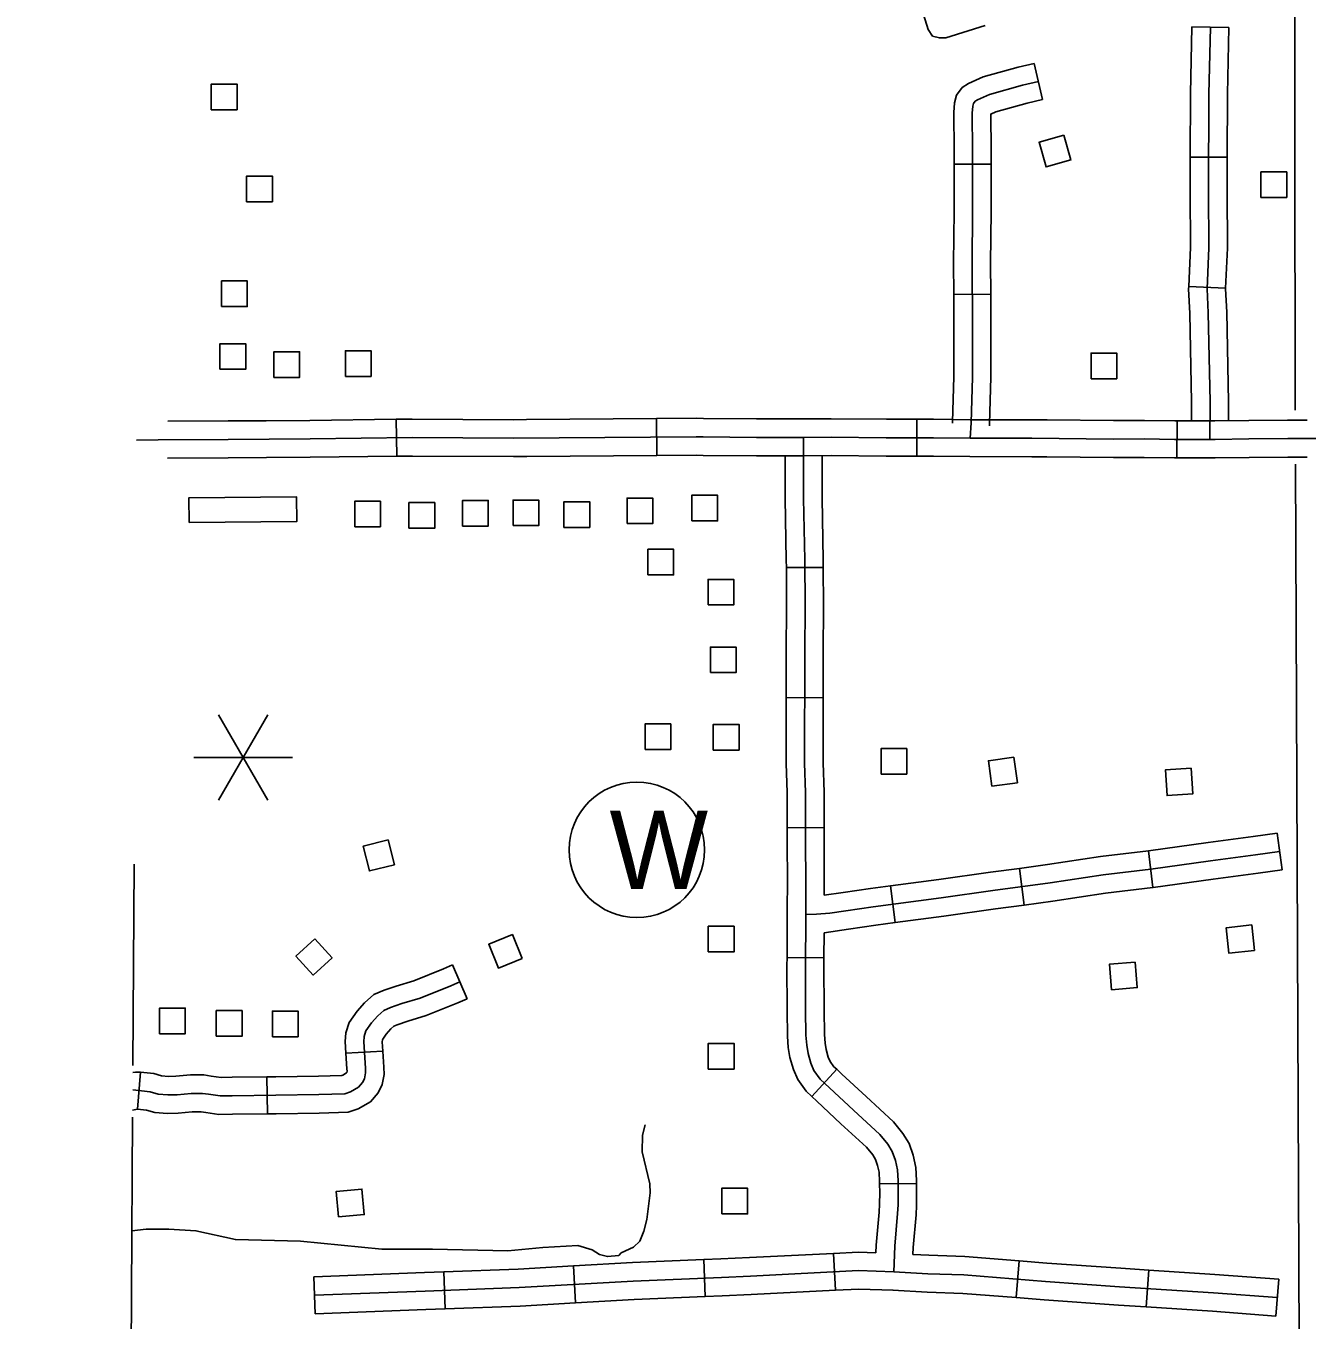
# Model space of a CAD drawing. Extents: x -19 to 366, y -4 to 359.
# Drawn here: x 133.386 to 134.371, y 202.413 to 203.408 of the extents above; entities that cross this region are included whole.
import ezdxf

# ---------------------------------------------------------------- set-up
doc = ezdxf.new("R2010")
doc.units = 0
for name, color, linetype in [('Level 2', 7, 'Continuous'), ('Level 31', 7, 'Continuous'), ('Level 32', 7, 'Continuous'), ('Level 35', 7, 'Continuous'), ('Level 48', 7, 'Continuous'), ('Level 5', 7, 'Continuous'), ('Level 56', 7, 'Continuous'), ('Level 57', 7, 'Continuous'), ('Level 60', 7, 'Continuous'), ('Level 7', 7, 'Continuous')]:
    doc.layers.add(name, color=color, linetype=linetype)

msp = doc.modelspace()

# ---------------------------------------------------------------- linework, layer by layer
at = {"layer": 'Level 2'}
for points in [[(133.46927, 202.76368), (133.46842, 202.60886)], [(133.4682, 202.56931), (133.4667, 202.29762)]]:
    msp.add_lwpolyline(points, dxfattribs=at)
at = {"layer": 'Level 31'}
for p, q in [((133.67124, 203.07735), (133.67089, 203.10576)), ((133.87095, 203.10628), (133.87117, 203.07787)), ((134.07105, 203.10578), (134.07106, 203.07737)), ((134.27101, 203.07606), (134.27108, 203.10447))]:
    msp.add_line(p, q, dxfattribs=at)
for points in [[(133.49524, 203.10425), (133.54159, 203.10444), (133.57096, 203.10467)], [(133.57096, 203.10467), (133.60447, 203.10494), (133.67089, 203.10576)], [(133.67089, 203.10576), (133.68317, 203.10591), (133.76091, 203.10545), (133.77096, 203.10553)], [(133.77096, 203.10553), (133.87095, 203.10628)], [(133.87095, 203.10628), (133.90153, 203.10651), (133.90707, 203.10641), (133.9479, 203.10606), (133.97109, 203.106)], [(133.97109, 203.106), (133.98374, 203.10597), (134.00522, 203.10621), (134.04764, 203.10577), (134.07105, 203.10578)], [(134.1712, 203.10529), (134.15952, 203.10541), (134.11199, 203.10545), (134.08391, 203.10579), (134.07105, 203.10578)], [(134.27108, 203.10447), (134.26924, 203.10448), (134.24607, 203.10486), (134.22222, 203.10477), (134.1712, 203.10529)], [(134.27108, 203.10447), (134.28085, 203.10445), (134.28315, 203.10446), (134.29617, 203.10451), (134.30019, 203.10453), (134.32611, 203.10481), (134.35606, 203.10507), (134.37103, 203.10508)], [(133.47108, 203.08971), (133.48787, 203.09001), (133.54167, 203.09023), (133.60461, 203.09074), (133.68322, 203.09171), (133.76092, 203.09125), (133.90146, 203.0923), (133.90688, 203.0922), (133.94782, 203.09185), (133.9838, 203.09177)], [(133.9838, 203.09177), (134.00523, 203.092), (134.04757, 203.09157), (134.08383, 203.09158), (134.1119, 203.09125)], [(134.1119, 203.09125), (134.15944, 203.09121), (134.22218, 203.09057), (134.24598, 203.09065), (134.26911, 203.09027), (134.28085, 203.09025), (134.2832, 203.09026), (134.29622, 203.09031)], [(134.29622, 203.09031), (134.3003, 203.09033), (134.32625, 203.0906), (134.35613, 203.09087), (134.39244, 203.09089), (134.41245, 203.09111), (134.4309, 203.09099)], [(133.49508, 203.07584), (133.54176, 203.07603), (133.57119, 203.07627)], [(133.57119, 203.07627), (133.60476, 203.07654), (133.67124, 203.07735)], [(133.77117, 203.07712), (133.76093, 203.07704), (133.68326, 203.0775), (133.67124, 203.07735)], [(133.87117, 203.07787), (133.77117, 203.07712)], [(133.87117, 203.07787), (133.90138, 203.0781), (133.90669, 203.078), (133.94774, 203.07765), (133.97102, 203.07759)], [(133.97102, 203.07759), (133.98386, 203.07756), (134.00523, 203.0778), (134.0475, 203.07736), (134.07106, 203.07737)], [(134.07106, 203.07737), (134.08375, 203.07738), (134.11181, 203.07705), (134.15936, 203.077), (134.17091, 203.07688)], [(134.17091, 203.07688), (134.22213, 203.07636), (134.24589, 203.07645), (134.26897, 203.07607), (134.27101, 203.07606)], [(134.27101, 203.07606), (134.28086, 203.07604), (134.28325, 203.07605), (134.29628, 203.07611), (134.3004, 203.07612), (134.32639, 203.0764), (134.3562, 203.07666), (134.37105, 203.07667)]]:
    msp.add_lwpolyline(points, dxfattribs=at)
at = {"layer": 'Level 32'}
for p, q in [((134.28251, 203.40749), (134.31091, 203.40683)), ((134.16128, 203.37924), (134.16763, 203.35155)), ((134.28118, 203.30721), (134.30959, 203.30714)), ((134.09967, 203.30181), (134.12808, 203.30187)), ((134.28001, 203.20787), (134.30839, 203.20655)), ((134.09945, 203.20178), (134.12785, 203.2019)), ((133.97073, 202.9917), (133.99914, 202.99186)), ((133.97068, 202.89188), (133.99909, 202.89168)), ((133.97132, 202.79176), (133.99973, 202.79182)), ((134.34802, 202.78746), (134.35175, 202.7593)), ((134.24912, 202.77401), (134.25247, 202.7458)), ((134.14982, 202.76047), (134.15363, 202.73232)), ((134.05077, 202.74708), (134.05448, 202.71892)), ((133.71408, 202.68629), (133.72529, 202.66018)), ((133.97123, 202.69191), (133.99964, 202.69167)), ((133.63223, 202.61835), (133.66059, 202.62009)), ((133.99019, 202.58514), (134.00943, 202.60604)), ((133.57149, 202.60016), (133.57181, 202.57175)), ((134.0424, 202.51787), (134.07081, 202.51819)), ((133.90841, 202.43135), (133.90719, 202.45973)), ((134.00841, 202.43615), (134.00696, 202.46452)), ((134.14975, 202.45881), (134.14749, 202.43049)), ((133.70857, 202.42188), (133.70749, 202.45027)), ((133.80872, 202.42647), (133.80712, 202.45483)), ((134.24929, 202.45169), (134.24744, 202.42334)), ((133.60862, 202.41817), (133.60758, 202.44656)), ((134.34919, 202.44465), (134.34704, 202.41633))]:
    msp.add_line(p, q, dxfattribs=at)
for points in [[(134.28251, 203.40749), (134.28131, 203.35594), (134.28118, 203.30721)], [(134.29671, 203.40716), (134.29551, 203.35575), (134.29532, 203.281), (134.29561, 203.23749), (134.29414, 203.20601), (134.29503, 203.18754), (134.2964, 203.11919), (134.29622, 203.09031)], [(134.31091, 203.40683), (134.30971, 203.35557), (134.30959, 203.30714)], [(134.16128, 203.37924), (134.14887, 203.3764), (134.12194, 203.36889), (134.11075, 203.36381), (134.10593, 203.36071), (134.1016, 203.35483), (134.09995, 203.34891), (134.09946, 203.34153), (134.09964, 203.31234), (134.09967, 203.30181)], [(134.16446, 203.3654), (134.15236, 203.36263), (134.12681, 203.3555), (134.11756, 203.3513), (134.11581, 203.35018), (134.11459, 203.34851), (134.11403, 203.34651), (134.11367, 203.34111), (134.11385, 203.3124), (134.1139, 203.28773), (134.11388, 203.26555), (134.11354, 203.22576), (134.11376, 203.17848), (134.11376, 203.13822), (134.11276, 203.10294), (134.1119, 203.09125)], [(134.16763, 203.35155), (134.15586, 203.34885), (134.13168, 203.34211), (134.12788, 203.34039), (134.12805, 203.31246), (134.12808, 203.30187)], [(134.28118, 203.30721), (134.28111, 203.28097), (134.2814, 203.23777), (134.28001, 203.20787)], [(134.30959, 203.30714), (134.30952, 203.28103), (134.30982, 203.2372), (134.30839, 203.20655)], [(134.09967, 203.30181), (134.0997, 203.28772), (134.09968, 203.26562), (134.09934, 203.22578), (134.09945, 203.20178)], [(134.12808, 203.30187), (134.12811, 203.28774), (134.12809, 203.26548), (134.12775, 203.22573), (134.12785, 203.2019)], [(134.28001, 203.20787), (134.27992, 203.206), (134.28083, 203.18706), (134.28219, 203.11909), (134.2821, 203.10446)], [(134.30839, 203.20655), (134.30836, 203.20602), (134.30923, 203.18802), (134.3106, 203.11929), (134.31052, 203.10464)], [(134.09945, 203.20178), (134.09955, 203.17845), (134.09955, 203.13842), (134.09857, 203.10366), (134.09851, 203.10289)], [(134.12785, 203.2019), (134.12796, 203.17851), (134.12796, 203.13802), (134.12695, 203.10222), (134.12685, 203.10082)], [(133.9838, 203.09177), (133.98402, 203.07258), (133.984, 203.0449), (133.9849, 202.99759), (133.9851, 202.96269), (133.98484, 202.92567), (133.98491, 202.89507), (133.98474, 202.87161), (133.9848, 202.84135), (133.98547, 202.81894), (133.98555, 202.77699), (133.98571, 202.75423), (133.98567, 202.72498)], [(133.96982, 203.0776), (133.9698, 203.04477), (133.9707, 202.99741), (133.97073, 202.9917)], [(133.99823, 203.07772), (133.99821, 203.04503), (133.99911, 202.99776), (133.99914, 202.99186)], [(133.97073, 202.9917), (133.9709, 202.9627), (133.97064, 202.92571), (133.97071, 202.89511), (133.97068, 202.89188)], [(133.99914, 202.99186), (133.99931, 202.96268), (133.99905, 202.92564), (133.99911, 202.89503), (133.99909, 202.89168)], [(133.97068, 202.89188), (133.97054, 202.87165), (133.97059, 202.84112), (133.97127, 202.81871), (133.97132, 202.79176)], [(133.99909, 202.89168), (133.99894, 202.87157), (133.999, 202.84158), (133.99968, 202.81917), (133.99973, 202.79182)], [(133.97132, 202.79176), (133.97134, 202.77693), (133.97151, 202.75419), (133.97146, 202.72497), (133.97147, 202.7216), (133.97123, 202.69191)], [(133.99973, 202.79182), (133.99975, 202.77706), (133.99992, 202.75427), (133.9999, 202.73978)], [(134.34802, 202.78746), (134.32953, 202.78501), (134.29496, 202.78036), (134.24912, 202.77401), (134.24912, 202.77401)], [(134.34988, 202.77338), (134.33141, 202.77093), (134.29688, 202.76628), (134.25093, 202.75993), (134.21423, 202.75556), (134.17354, 202.74935), (134.1295, 202.74339), (134.08983, 202.7379), (134.0374, 202.731), (134.01654, 202.72779), (134.00423, 202.72605), (133.99395, 202.72539), (133.98567, 202.72498)], [(134.24912, 202.77401), (134.21232, 202.76963), (134.17151, 202.76341), (134.14982, 202.76047)], [(134.14982, 202.76047), (134.12757, 202.75746), (134.08792, 202.75197), (134.05077, 202.74708)], [(134.35175, 202.7593), (134.33329, 202.75685), (134.2988, 202.75221), (134.25274, 202.74584), (134.25247, 202.7458)], [(134.05077, 202.74708), (134.0354, 202.74506), (134.01446, 202.74184), (133.9999, 202.73978)], [(134.25247, 202.7458), (134.21614, 202.74148), (134.17556, 202.73529), (134.15363, 202.73232)], [(134.15363, 202.73232), (134.13142, 202.72932), (134.09173, 202.72382), (134.05448, 202.71892)], [(133.98567, 202.72498), (133.98568, 202.72156), (133.98538, 202.68572), (133.98556, 202.6516), (133.98578, 202.63217), (133.98637, 202.62454), (133.98741, 202.61821), (133.98953, 202.61071), (133.99193, 202.6051), (133.9966, 202.59854), (134.00384, 202.59188), (134.02236, 202.5746), (134.04267, 202.55595), (134.04872, 202.5484), (134.05216, 202.54283), (134.05459, 202.53603), (134.05619, 202.52868), (134.05658, 202.52019), (134.05668, 202.51143), (134.05662, 202.50179), (134.05622, 202.4952), (134.054, 202.46995), (134.05333, 202.45035)], [(134.05448, 202.71892), (134.03941, 202.71694), (134.01862, 202.71374), (133.9998, 202.71107)], [(133.9998, 202.71107), (133.99964, 202.69167)], [(133.71408, 202.68629), (133.70723, 202.68335), (133.68443, 202.67413), (133.67083, 202.66999), (133.6616, 202.66675), (133.6536, 202.66358), (133.64658, 202.65713), (133.64079, 202.6507), (133.63473, 202.64208), (133.63217, 202.63408), (133.63168, 202.62735), (133.63223, 202.61835)], [(133.97123, 202.69191), (133.97118, 202.68574), (133.97135, 202.65148), (133.97159, 202.63155), (133.97225, 202.62284), (133.97353, 202.61511), (133.97611, 202.60597), (133.97947, 202.59811), (133.98589, 202.5891), (133.99019, 202.58514)], [(133.99964, 202.69167), (133.99959, 202.6857), (133.99976, 202.65172), (133.99998, 202.6328), (134.00049, 202.62624), (134.0013, 202.62131), (134.00295, 202.61545), (134.00439, 202.6121), (134.00731, 202.60799), (134.00943, 202.60604)], [(133.71968, 202.67324), (133.71269, 202.67023), (133.68917, 202.66072), (133.67526, 202.65649), (133.66656, 202.65343), (133.66127, 202.65134), (133.65668, 202.64713), (133.65192, 202.64183), (133.6476, 202.63569), (133.64622, 202.63135), (133.64591, 202.62727), (133.64716, 202.60699), (133.64727, 202.60335), (133.64634, 202.59881), (133.64494, 202.59576), (133.64183, 202.59224), (133.63571, 202.58862), (133.63146, 202.5872), (133.6114, 202.58659), (133.5784, 202.58603), (133.54485, 202.58566), (133.53542, 202.58559), (133.5266, 202.58682), (133.52186, 202.58754), (133.51329, 202.5875), (133.50238, 202.58653), (133.4953, 202.58632), (133.48777, 202.58695), (133.48173, 202.5887), (133.46831, 202.5902)], [(133.72529, 202.66018), (133.71816, 202.65712), (133.69391, 202.64732), (133.67968, 202.64298), (133.67153, 202.64012), (133.66894, 202.6391), (133.66679, 202.63712), (133.66305, 202.63296), (133.66047, 202.6293), (133.66026, 202.62863), (133.66015, 202.62718), (133.66059, 202.62009)], [(133.63223, 202.61835), (133.63297, 202.60634), (133.63302, 202.60458), (133.6328, 202.60347), (133.63266, 202.60332), (133.62978, 202.60161), (133.62895, 202.60133), (133.61106, 202.60079), (133.5782, 202.60023), (133.57149, 202.60016)], [(133.66059, 202.62009), (133.66135, 202.60764), (133.66152, 202.60212), (133.65993, 202.59436), (133.65698, 202.58793), (133.65099, 202.58115), (133.64164, 202.57562), (133.63398, 202.57306), (133.61173, 202.57239), (133.5786, 202.57183), (133.57181, 202.57175)], [(134.00943, 202.60604), (134.01349, 202.6023), (134.032, 202.58502), (134.05307, 202.56568), (134.06036, 202.5566), (134.06503, 202.54901), (134.06828, 202.53994), (134.07032, 202.53053), (134.07078, 202.5206), (134.07081, 202.51819)], [(133.57149, 202.60016), (133.54472, 202.59986), (133.53636, 202.5998), (133.52864, 202.60088), (133.5229, 202.60175), (133.51262, 202.6017), (133.50153, 202.60071), (133.49568, 202.60054), (133.49037, 202.60098), (133.48452, 202.60268), (133.47429, 202.60383)], [(133.99019, 202.58514), (133.99418, 202.58146), (134.01271, 202.56417), (134.03227, 202.54622), (134.03709, 202.5402), (134.03929, 202.53664), (134.04091, 202.53211), (134.04205, 202.52683), (134.04238, 202.51978), (134.0424, 202.51787)], [(133.57181, 202.57175), (133.54497, 202.57145), (133.53448, 202.57138), (133.52455, 202.57277), (133.52083, 202.57333), (133.51395, 202.5733), (133.50322, 202.57234), (133.49492, 202.57209), (133.48518, 202.57291), (133.47894, 202.57472), (133.47208, 202.57549)], [(134.0424, 202.51787), (134.04248, 202.51139), (134.04241, 202.50226), (134.04205, 202.49625), (134.03981, 202.47081), (134.03962, 202.46503)], [(134.07081, 202.51819), (134.07089, 202.51146), (134.07082, 202.50132), (134.07039, 202.49416), (134.06818, 202.46908), (134.068, 202.46374)], [(133.80712, 202.45483), (133.85235, 202.45738), (133.90719, 202.45973)], [(133.90719, 202.45973), (133.92029, 202.46029), (133.94247, 202.46124), (134.00696, 202.46452)], [(134.00696, 202.46452), (134.02616, 202.4655), (134.03962, 202.46503)], [(134.14975, 202.45881), (134.10796, 202.46215), (134.0802, 202.46305), (134.068, 202.46374)], [(134.24929, 202.45169), (134.22787, 202.45309), (134.17098, 202.45711), (134.14975, 202.45881)], [(133.60758, 202.44656), (133.6925, 202.4497), (133.70749, 202.45027)], [(133.6081, 202.43237), (133.69303, 202.4355), (133.76533, 202.43825), (133.85305, 202.44319), (133.9209, 202.4461), (133.94313, 202.44705), (134.02628, 202.45128), (134.05333, 202.45035)], [(133.70749, 202.45027), (133.76466, 202.45244), (133.80712, 202.45483)], [(134.34812, 202.43049), (134.29919, 202.43419), (134.22691, 202.43891), (134.16992, 202.44295), (134.10717, 202.44796), (134.07957, 202.44886), (134.05333, 202.45035)], [(134.34919, 202.44465), (134.30019, 202.44836), (134.24929, 202.45169)], [(134.00841, 202.43615), (134.0264, 202.43706), (134.05284, 202.43615)], [(133.80872, 202.42647), (133.85376, 202.42901), (133.90841, 202.43135)], [(133.90841, 202.43135), (133.9215, 202.43191), (133.94379, 202.43286), (134.00841, 202.43615)], [(134.14749, 202.43049), (134.10637, 202.43378), (134.07894, 202.43467), (134.05252, 202.43617)], [(134.24744, 202.42334), (134.22594, 202.42474), (134.16885, 202.42879), (134.14749, 202.43049)], [(133.60862, 202.41817), (133.69357, 202.42131), (133.70857, 202.42188)], [(133.70857, 202.42188), (133.766, 202.42406), (133.80872, 202.42647)], [(134.34704, 202.41633), (134.29819, 202.42002), (134.24744, 202.42334)]]:
    msp.add_lwpolyline(points, dxfattribs=at)
at = {"layer": 'Level 35'}
for points in [[(134.12349, 203.40855), (134.09335, 203.39903), (134.08843, 203.39896), (134.08311, 203.4004), (134.07963, 203.40528), (134.07604, 203.41699)], [(133.46771, 202.48174), (133.47869, 202.48325), (133.496, 202.48317), (133.51683, 202.48195), (133.54722, 202.47517), (133.5972, 202.47397), (133.65976, 202.46764), (133.69874, 202.46781), (133.75668, 202.46635), (133.78351, 202.469), (133.81037, 202.47052), (133.82139, 202.46726), (133.82713, 202.46354), (133.83321, 202.46211), (133.8419, 202.46299), (133.84376, 202.46492), (133.85316, 202.46922), (133.85801, 202.47384), (133.8613, 202.48148), (133.86343, 202.49061), (133.86615, 202.51114), (133.86567, 202.51796), (133.85999, 202.54254), (133.86017, 202.55544), (133.86232, 202.56343)]]:
    msp.add_lwpolyline(points, dxfattribs=at)
at = {"layer": 'Level 48'}
for p, q in [((133.57212, 202.87857), (133.53424, 202.81296)), ((133.53424, 202.87857), (133.57212, 202.81296)), ((133.5153, 202.84577), (133.59106, 202.84577))]:
    msp.add_line(p, q, dxfattribs=at)
at = {"layer": 'Level 5'}
for points in [[(134.36196, 203.11288), (134.36106, 203.74667)], [(134.36623, 202.0884), (134.36208, 203.0712)]]:
    msp.add_lwpolyline(points, dxfattribs=at)
at = {"layer": 'Level 56'}
for points in [[(133.52869, 203.34375), (133.52869, 203.36346), (133.54847, 203.36346), (133.54847, 203.34375)], [(134.18403, 203.32409), (134.18942, 203.30512), (134.1704, 203.29972), (134.16501, 203.31868)], [(133.55587, 203.27303), (133.55587, 203.29274), (133.57564, 203.29274), (133.57564, 203.27303)], [(134.33556, 203.27624), (134.33556, 203.29596), (134.35533, 203.29596), (134.35533, 203.27625)], [(133.53654, 203.19244), (133.53654, 203.21216), (133.55631, 203.21216), (133.55631, 203.19244)], [(133.53536, 203.14415), (133.53536, 203.16387), (133.55513, 203.16387), (133.55513, 203.14415)], [(133.5768, 203.13796), (133.5768, 203.15768), (133.59657, 203.15768), (133.59657, 203.13796)], [(133.63177, 203.13868), (133.63177, 203.15839), (133.65154, 203.15839), (133.65154, 203.13868)], [(134.20496, 203.13689), (134.20496, 203.1566), (134.22473, 203.1566), (134.22473, 203.13689)], [(133.51157, 203.02644), (133.51142, 203.04538), (133.59428, 203.04605), (133.59443, 203.02711)], [(133.76067, 203.02397), (133.76067, 203.04368), (133.78045, 203.04368), (133.78045, 203.02397)], [(133.84829, 203.02551), (133.84829, 203.04522), (133.86807, 203.04522), (133.86807, 203.02551)], [(133.89804, 203.02757), (133.89804, 203.04729), (133.91781, 203.04729), (133.91781, 203.02757)], [(133.63893, 203.02308), (133.63893, 203.04279), (133.6587, 203.04279), (133.6587, 203.02308)], [(133.68061, 203.02203), (133.68061, 203.04175), (133.70039, 203.04175), (133.70039, 203.02203)], [(133.72182, 203.02365), (133.72182, 203.04336), (133.74159, 203.04336), (133.74159, 203.02365)], [(133.79979, 203.02263), (133.79979, 203.04234), (133.81957, 203.04234), (133.81957, 203.02263)], [(133.86432, 202.98608), (133.86432, 203.0058), (133.8841, 203.0058), (133.8841, 202.98608)], [(133.91055, 202.96298), (133.91055, 202.98269), (133.93033, 202.98269), (133.93033, 202.96298)], [(133.91234, 202.91096), (133.91234, 202.93067), (133.93211, 202.93067), (133.93211, 202.91096)], [(133.86209, 202.85179), (133.86209, 202.8715), (133.88186, 202.8715), (133.88186, 202.85179)], [(133.91456, 202.8514), (133.91456, 202.87111), (133.93433, 202.87111), (133.93433, 202.8514)], [(134.04356, 202.83294), (134.04356, 202.85265), (134.06333, 202.85265), (134.06333, 202.83294)], [(134.14571, 202.84587), (134.14832, 202.82633), (134.12872, 202.82372), (134.12611, 202.84326)], [(134.28187, 202.83743), (134.28316, 202.81775), (134.26343, 202.81646), (134.26215, 202.83613)], [(133.66462, 202.78242), (133.6694, 202.76329), (133.65022, 202.75849), (133.64544, 202.77762)], [(133.91072, 202.69631), (133.91072, 202.71602), (133.93049, 202.71603), (133.93049, 202.69631)], [(134.3285, 202.71697), (134.33058, 202.69737), (134.31091, 202.69529), (134.30884, 202.71489)], [(133.60825, 202.70629), (133.62157, 202.69176), (133.607, 202.6784), (133.59368, 202.69292)], [(133.7677, 202.69128), (133.74945, 202.68382), (133.74197, 202.70212), (133.76021, 202.70958)], [(134.23881, 202.68846), (134.24045, 202.66881), (134.22075, 202.66717), (134.21911, 202.68681)], [(133.48893, 202.63338), (133.48892, 202.6531), (133.5087, 202.6531), (133.5087, 202.63338)], [(133.53254, 202.63145), (133.53254, 202.65116), (133.55231, 202.65116), (133.55231, 202.63145)], [(133.57567, 202.63104), (133.57566, 202.65075), (133.59544, 202.65075), (133.59544, 202.63104)], [(133.91074, 202.60617), (133.91074, 202.62589), (133.93051, 202.62589), (133.93052, 202.60618)], [(133.62653, 202.49253), (133.62475, 202.51216), (133.64444, 202.51395), (133.64622, 202.49432)], [(133.92111, 202.49485), (133.92111, 202.51456), (133.94088, 202.51456), (133.94088, 202.49485)]]:
    msp.add_lwpolyline(points, close=True, dxfattribs=at)
at = {"layer": 'Level 57'}
msp.add_circle((133.85585, 202.77477), 0.05208, dxfattribs=at)
at = {"layer": 'Level 60'}
for points in [[(139.44064, 1.53154), (139.25106, 10.14733), (139.06082, 18.76327), (138.86992, 27.37935), (138.67836, 35.99557), (138.48613, 44.61194), (138.29325, 53.22845), (138.09971, 61.84511), (137.9055, 70.46191), (137.71065, 79.07885), (137.51513, 87.69595), (137.31896, 96.31318), (137.12214, 104.93057), (136.92466, 113.54809), (136.72653, 122.16577), (136.52775, 130.78359), (136.32832, 139.40156), (136.12824, 148.01968), (135.9275, 156.63794), (135.72612, 165.25636), (135.5241, 173.87492), (135.32143, 182.49362), (135.11811, 191.11248), (134.91415, 199.73149), (134.70954, 208.35064), (134.50429, 216.96995), (134.2984, 225.5894), (134.09187, 234.209), (133.8847, 242.82876), (133.6769, 251.44866), (133.46845, 260.06872), (133.25937, 268.68892), (133.04965, 277.30928), (132.8393, 285.92978), (132.62831, 294.55044), (132.41669, 303.17125), (132.20444, 311.79221), (131.99156, 320.41333), (131.77805, 329.0346), (131.56391, 337.65601), (131.34914, 346.27759)], [(0, 198.13258), (7.10141, 198.13701), (14.2028, 198.15029), (21.30418, 198.17244), (28.40552, 198.20345), (35.50682, 198.24331), (42.60806, 198.29203), (49.70923, 198.34961), (56.81033, 198.41605), (63.91134, 198.49135), (71.01225, 198.5755), (78.11305, 198.66852), (85.21373, 198.77039), (92.31428, 198.88112), (99.41468, 199.0007), (106.51492, 199.12915), (113.61501, 199.26645), (120.71491, 199.4126), (127.81463, 199.56762), (134.91415, 199.73149), (142.01345, 199.90421), (149.11254, 200.0858), (156.2114, 200.27623), (163.31001, 200.47553), (170.40837, 200.68367), (177.50646, 200.90068), (184.60427, 201.12653), (191.7018, 201.36125), (198.79903, 201.60481), (205.89596, 201.85723), (212.99256, 202.1185), (220.08883, 202.38862), (227.18475, 202.6676), (234.28033, 202.95542), (241.37554, 203.2521), (248.47037, 203.55763), (255.56482, 203.87201), (262.65887, 204.19524), (269.75251, 204.52732), (276.84573, 204.86824), (283.93852, 205.21802), (291.03086, 205.57664), (298.12276, 205.94411), (305.21419, 206.32042), (312.30515, 206.70559), (319.39562, 207.09959), (326.48559, 207.50244), (333.57505, 207.91414), (340.664, 208.33468)]]:
    msp.add_spline(points, degree=3, dxfattribs=at)
at = {"layer": 'Level 7'}
msp.add_line((133.47429, 202.60383), (133.47208, 202.57549), dxfattribs=at)
for points in [[(133.47429, 202.60383), (133.47054, 202.60377), (133.46839, 202.60351)], [(133.47208, 202.57549), (133.46823, 202.57458)]]:
    msp.add_lwpolyline(points, dxfattribs=at)

# ---------------------------------------------------------------- texts
at = {"layer": 'Level 57'}
msp.add_text('W', height=0.06, dxfattribs=at).set_placement((133.83482, 202.74477))

doc.saveas('drawing.dxf')
